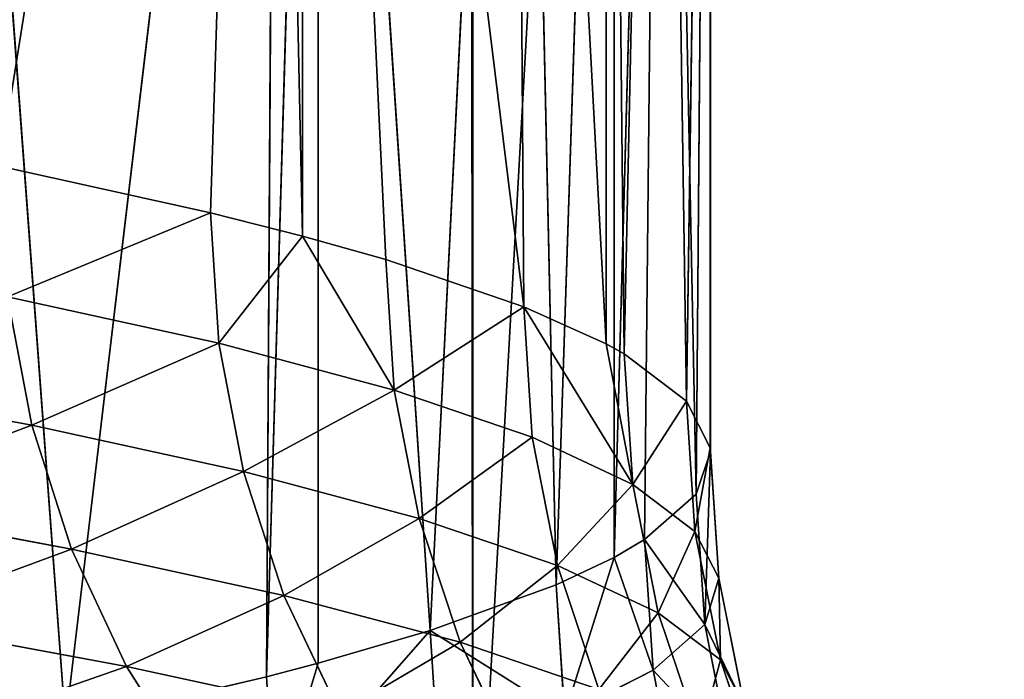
# Model space of a CAD drawing. Extents: x 1 to 179, y 3 to 406.
# Tile 354 of 499: x 115.12 to 117.03, y 287.94 to 289.21. Entities that reach past the tile are written whole.
import ezdxf

# ---------------------------------------------------------------- set-up
doc = ezdxf.new("R2010")
doc.units = 0
doc.header["$LTSCALE"] = 2.54
doc.layers.get('0').update_dxf_attribs({"color": 13, "linetype": 'CONTINUOUS'})

# ---------------------------------------------------------------- blocks, each defined once
blk = doc.blocks.new('OKR_G_Y_DOZOWNIK_STOJ_CY_T')
at = {"color": 0}
for p, q in [((115.9316, 340.6648, 158.6077), (115.9988, 287.3248, 158.6607)), ((115.9316, 340.6648, 158.6077), (115.9988, 287.3248, 158.6607)), ((115.9988, 287.3248, 158.6607), (118.9731, 340.6648, 161.2432)), ((115.9988, 340.6648, 158.6607), (115.9988, 287.3248, 158.6607)), ((115.9988, 340.6648, 158.6607), (115.9988, 287.3248, 158.6607)), ((115.9988, 287.3248, 158.6607), (118.9731, 340.6648, 161.2432)), ((115.4908, 288.8386, 184.7299), (115.5965, 292.1575, 185.1232)), ((115.4908, 288.8386, 184.7299), (115.5965, 292.1575, 185.1232)), ((115.6689, 288.7935, 185.4071), (115.5965, 292.1575, 185.1232)), ((115.6689, 288.7935, 185.4071), (115.5965, 292.1575, 185.1232)), ((116.0974, 288.6567, 187.4739), (115.6689, 292.1386, 185.4071)), ((115.83, 288.748, 186.0926), (115.6689, 292.1386, 185.4071)), ((116.0974, 288.6567, 187.4739), (115.6689, 292.1386, 185.4071)), ((115.83, 288.748, 186.0926), (115.6689, 292.1386, 185.4071)), ((115.6689, 288.7935, 185.4071), (115.6689, 292.1386, 185.4071)), ((115.6689, 288.7935, 185.4071), (115.6689, 292.1386, 185.4071)), ((116.2569, 288.5846, 188.5734), (116.0736, 292.0111, 187.3333)), ((116.2569, 288.5846, 188.5734), (116.0736, 292.0111, 187.3333)), ((116.0974, 288.6567, 187.4739), (116.0736, 292.0111, 187.3333)), ((116.0974, 288.6567, 187.4739), (116.0736, 292.0111, 187.3333)), ((116.2917, 288.5654, 188.8682), (116.2569, 291.9297, 188.5735)), ((116.2917, 288.5654, 188.8682), (116.2569, 291.9297, 188.5735)), ((116.2569, 288.5846, 188.5734), (116.2569, 291.9297, 188.5735)), ((116.2569, 288.5846, 188.5734), (116.2569, 291.9297, 188.5735)), ((116.2917, 288.5654, 188.8682), (116.362, 291.8642, 189.5784)), ((116.2917, 288.5654, 188.8682), (116.362, 291.8642, 189.5784)), ((116.4121, 288.4742, 190.2696), (116.362, 291.8642, 189.5784)), ((116.4121, 288.4742, 190.2696), (116.362, 291.8642, 189.5784)), ((116.4121, 288.4742, 190.2696), (116.4589, 291.7214, 191.7878)), ((116.4121, 288.4742, 190.2696), (116.4589, 291.7214, 191.7878)), ((116.4311, 288.2941, 193.0706), (116.459, 291.7184, 191.8344)), ((116.4311, 288.2941, 193.0706), (116.459, 291.7184, 191.8344)), ((116.4584, 288.3837, 191.6724), (116.4589, 291.7214, 191.7878)), ((116.4584, 288.3837, 191.6724), (116.4589, 291.7214, 191.7878)), ((116.4589, 288.3763, 191.7876), (116.4589, 291.7214, 191.7878)), ((116.4589, 288.3763, 191.7876), (116.4589, 291.7214, 191.7878)), ((116.4589, 288.3763, 191.7876), (116.459, 291.7184, 191.8344)), ((116.4589, 288.3763, 191.7876), (116.459, 291.7184, 191.8344)), ((116.2721, 288.1715, 195.0029), (116.3659, 291.5752, 194.0769)), ((116.2721, 288.1715, 195.0029), (116.3659, 291.5752, 194.0769)), ((116.3312, 288.2059, 194.4585), (116.3659, 291.5752, 194.0769)), ((116.3312, 288.2059, 194.4585), (116.3659, 291.5752, 194.0769)), ((116.3659, 291.5752, 194.0769), (116.4311, 288.2941, 193.0706)), ((116.3659, 291.5752, 194.0769), (116.4311, 288.2941, 193.0706)), ((116.1598, 288.1187, 195.8341), (116.2721, 291.5166, 195.0029)), ((116.1598, 288.1187, 195.8341), (116.2721, 291.5166, 195.0029)), ((116.2721, 288.1715, 195.0029), (116.2721, 291.5166, 195.0029)), ((116.2721, 288.1715, 195.0029), (116.2721, 291.5166, 195.0029)), ((115.9158, 288.0301, 197.2058), (116.0868, 291.4345, 196.2908)), ((115.9158, 288.0301, 197.2058), (116.0868, 291.4345, 196.2908)), ((116.1598, 288.1187, 195.8341), (116.0868, 291.4345, 196.2908)), ((116.1598, 288.1187, 195.8341), (116.0868, 291.4345, 196.2908)), ((115.5989, 287.9403, 198.5691), (115.699, 291.3118, 198.1721)), ((115.5989, 287.9403, 198.5691), (115.699, 291.3118, 198.1721)), ((115.699, 287.9666, 198.1722), (115.699, 291.3118, 198.1721)), ((115.699, 287.9666, 198.1722), (115.699, 291.3118, 198.1721)), ((115.9158, 288.0301, 197.2058), (115.699, 291.3118, 198.1721)), ((115.9158, 288.0301, 197.2058), (115.699, 291.3118, 198.1721)), ((115.2095, 287.8496, 199.9183), (115.6196, 291.2907, 198.489)), ((115.2095, 287.8496, 199.9183), (115.6196, 291.2907, 198.489)), ((115.5989, 287.9403, 198.5691), (115.6196, 291.2907, 198.489)), ((115.5989, 287.9403, 198.5691), (115.6196, 291.2907, 198.489)), ((115.2095, 287.8496, 199.9183), (114.965, 291.1446, 200.6516)), ((115.2095, 287.8496, 199.9183), (114.965, 291.1446, 200.6516)), ((115.4908, 288.8386, 184.7299), (115.0819, 288.9284, 183.3915)), ((115.4908, 288.8386, 184.7299), (115.0819, 288.9284, 183.3915)), ((115.6689, 288.7935, 185.4071), (115.4908, 288.8386, 184.7299)), ((115.5068, 288.586, 184.7255), (115.4908, 288.8386, 184.7299)), ((115.6689, 288.7935, 185.4071), (115.4908, 288.8386, 184.7299)), ((115.5068, 288.586, 184.7255), (115.4908, 288.8386, 184.7299)), ((115.5068, 288.586, 184.7255), (115.6689, 288.7935, 185.4071)), ((115.5068, 288.586, 184.7255), (115.6689, 288.7935, 185.4071)), ((115.83, 288.748, 186.0926), (115.6689, 288.7935, 185.4071)), ((115.8462, 288.4953, 186.089), (115.6689, 288.7935, 185.4071)), ((115.83, 288.748, 186.0926), (115.6689, 288.7935, 185.4071)), ((115.8462, 288.4953, 186.089), (115.6689, 288.7935, 185.4071)), ((116.0974, 288.6567, 187.4739), (115.83, 288.748, 186.0926)), ((115.8462, 288.4953, 186.089), (115.83, 288.748, 186.0926)), ((116.0974, 288.6567, 187.4739), (115.83, 288.748, 186.0926)), ((115.8462, 288.4953, 186.089), (115.83, 288.748, 186.0926)), ((115.5068, 288.586, 184.7255), (115.0976, 288.6758, 183.3862)), ((115.1445, 288.4275, 183.3706), (115.0976, 288.6758, 183.3862)), ((115.5068, 288.586, 184.7255), (115.0976, 288.6758, 183.3862)), ((115.1445, 288.4275, 183.3706), (115.0976, 288.6758, 183.3862)), ((116.2569, 288.5846, 188.5734), (116.0974, 288.6567, 187.4739)), ((116.3082, 288.3128, 188.8663), (116.0974, 288.6567, 187.4739)), ((116.2569, 288.5846, 188.5734), (116.0974, 288.6567, 187.4739)), ((116.3082, 288.3128, 188.8663), (116.0974, 288.6567, 187.4739)), ((116.1137, 288.4041, 187.4712), (116.0974, 288.6567, 187.4739)), ((116.1137, 288.4041, 187.4712), (116.0974, 288.6567, 187.4739)), ((115.8462, 288.4953, 186.089), (115.5068, 288.586, 184.7255)), ((115.5544, 288.3377, 184.7123), (115.5068, 288.586, 184.7255)), ((115.8462, 288.4953, 186.089), (115.5068, 288.586, 184.7255)), ((115.5544, 288.3377, 184.7123), (115.5068, 288.586, 184.7255)), ((116.2917, 288.5654, 188.8682), (116.2569, 288.5846, 188.5734)), ((116.2917, 288.5654, 188.8682), (116.2569, 288.5846, 188.5734)), ((116.3082, 288.3128, 188.8663), (116.2569, 288.5846, 188.5734)), ((116.3082, 288.3128, 188.8663), (116.2569, 288.5846, 188.5734)), ((116.4121, 288.4742, 190.2696), (116.2917, 288.5654, 188.8682)), ((116.2917, 288.5654, 188.8682), (116.3082, 288.3128, 188.8663)), ((116.2917, 288.5654, 188.8682), (116.3082, 288.3128, 188.8663)), ((116.4121, 288.4742, 190.2696), (116.2917, 288.5654, 188.8682)), ((115.1445, 288.4275, 183.3706), (114.6671, 288.516, 182.0583)), ((115.1445, 288.4275, 183.3706), (114.6671, 288.516, 182.0583)), ((116.1137, 288.4041, 187.4712), (115.8462, 288.4953, 186.089)), ((115.8944, 288.247, 186.0784), (115.8462, 288.4953, 186.089)), ((116.1137, 288.4041, 187.4712), (115.8462, 288.4953, 186.089)), ((115.8944, 288.247, 186.0784), (115.8462, 288.4953, 186.089)), ((116.4584, 288.3837, 191.6724), (116.4121, 288.4742, 190.2696)), ((116.4121, 288.4742, 190.2696), (116.4286, 288.2216, 190.2687)), ((116.4121, 288.4742, 190.2696), (116.4286, 288.2216, 190.2687)), ((116.4584, 288.3837, 191.6724), (116.4121, 288.4742, 190.2696)), ((115.5544, 288.3377, 184.7123), (115.1445, 288.4275, 183.3706)), ((115.2216, 288.1877, 183.3448), (115.1445, 288.4275, 183.3706)), ((115.5544, 288.3377, 184.7123), (115.1445, 288.4275, 183.3706)), ((115.2216, 288.1877, 183.3448), (115.1445, 288.4275, 183.3706)), ((116.3082, 288.3128, 188.8663), (116.1137, 288.4041, 187.4712)), ((116.1625, 288.1558, 187.4631), (116.1137, 288.4041, 187.4712)), ((116.3082, 288.3128, 188.8663), (116.1137, 288.4041, 187.4712)), ((116.1625, 288.1558, 187.4631), (116.1137, 288.4041, 187.4712)), ((116.4589, 288.3763, 191.7876), (116.4584, 288.3837, 191.6724)), ((116.4584, 288.3837, 191.6724), (116.475, 288.1311, 191.6723)), ((116.4584, 288.3837, 191.6724), (116.475, 288.1311, 191.6723)), ((116.4589, 288.3763, 191.7876), (116.4584, 288.3837, 191.6724)), ((116.4311, 288.2941, 193.0706), (116.4589, 288.3763, 191.7876)), ((116.4311, 288.2941, 193.0706), (116.4589, 288.3763, 191.7876)), ((116.4476, 288.0415, 193.0713), (116.4589, 288.3763, 191.7876)), ((116.4476, 288.0415, 193.0713), (116.4589, 288.3763, 191.7876)), ((116.475, 288.1311, 191.6723), (116.4589, 288.3763, 191.7876)), ((116.475, 288.1311, 191.6723), (116.4589, 288.3763, 191.7876)), ((115.8944, 288.247, 186.0784), (115.5544, 288.3377, 184.7123)), ((115.6328, 288.098, 184.6906), (115.5544, 288.3377, 184.7123)), ((115.8944, 288.247, 186.0784), (115.5544, 288.3377, 184.7123)), ((115.6328, 288.098, 184.6906), (115.5544, 288.3377, 184.7123)), ((116.4286, 288.2216, 190.2687), (116.3082, 288.3128, 188.8663)), ((116.3572, 288.0644, 188.8608), (116.3082, 288.3128, 188.8663)), ((116.4286, 288.2216, 190.2687), (116.3082, 288.3128, 188.8663)), ((116.3572, 288.0644, 188.8608), (116.3082, 288.3128, 188.8663)), ((116.3312, 288.2059, 194.4585), (116.4311, 288.2941, 193.0706)), ((116.3312, 288.2059, 194.4585), (116.4311, 288.2941, 193.0706)), ((116.4311, 288.2941, 193.0706), (116.4476, 288.0415, 193.0713)), ((116.4311, 288.2941, 193.0706), (116.4476, 288.0415, 193.0713)), ((115.2216, 288.1877, 183.3448), (114.7428, 288.2763, 182.0285)), ((115.2216, 288.1877, 183.3448), (114.7428, 288.2763, 182.0285)), ((116.1625, 288.1558, 187.4631), (115.8944, 288.247, 186.0784)), ((115.9739, 288.0073, 186.0608), (115.8944, 288.247, 186.0784)), ((116.1625, 288.1558, 187.4631), (115.8944, 288.247, 186.0784)), ((115.9739, 288.0073, 186.0608), (115.8944, 288.247, 186.0784)), ((116.475, 288.1311, 191.6723), (116.4286, 288.2216, 190.2687)), ((116.4779, 287.9733, 190.2657), (116.4286, 288.2216, 190.2687)), ((116.475, 288.1311, 191.6723), (116.4286, 288.2216, 190.2687)), ((116.4779, 287.9733, 190.2657), (116.4286, 288.2216, 190.2687)), ((116.2721, 288.1715, 195.0029), (116.3312, 288.2059, 194.4585)), ((116.2721, 288.1715, 195.0029), (116.3312, 288.2059, 194.4585)), ((116.3477, 287.9533, 194.4601), (116.3312, 288.2059, 194.4585)), ((116.3477, 287.9533, 194.4601), (116.3312, 288.2059, 194.4585)), ((115.6328, 288.098, 184.6906), (115.2216, 288.1877, 183.3448)), ((115.3278, 287.9607, 183.3093), (115.2216, 288.1877, 183.3448)), ((115.6328, 288.098, 184.6906), (115.2216, 288.1877, 183.3448)), ((115.3278, 287.9607, 183.3093), (115.2216, 288.1877, 183.3448)), ((116.1598, 288.1187, 195.8341), (116.2721, 288.1715, 195.0029)), ((116.1598, 288.1187, 195.8341), (116.2721, 288.1715, 195.0029)), ((116.1762, 287.866, 195.8366), (116.2721, 288.1715, 195.0029)), ((116.1762, 287.866, 195.8366), (116.2721, 288.1715, 195.0029)), ((116.2721, 288.1715, 195.0029), (116.3477, 287.9533, 194.4601)), ((116.2721, 288.1715, 195.0029), (116.3477, 287.9533, 194.4601)), ((116.3572, 288.0644, 188.8608), (116.1625, 288.1558, 187.4631)), ((116.2427, 287.9161, 187.4497), (116.1625, 288.1558, 187.4631)), ((116.3572, 288.0644, 188.8608), (116.1625, 288.1558, 187.4631)), ((116.2427, 287.9161, 187.4497), (116.1625, 288.1558, 187.4631)), ((115.9158, 288.0301, 197.2058), (116.1598, 288.1187, 195.8341)), ((115.9158, 288.0301, 197.2058), (116.1598, 288.1187, 195.8341)), ((116.1598, 288.1187, 195.8341), (116.1762, 287.866, 195.8366)), ((116.1598, 288.1187, 195.8341), (116.1762, 287.866, 195.8366)), ((116.4476, 288.0415, 193.0713), (116.475, 288.1311, 191.6723)), ((116.4476, 288.0415, 193.0713), (116.475, 288.1311, 191.6723)), ((116.5244, 287.8828, 191.6719), (116.475, 288.1311, 191.6723)), ((116.5244, 287.8828, 191.6719), (116.475, 288.1311, 191.6723)), ((115.9739, 288.0073, 186.0608), (115.6328, 288.098, 184.6906)), ((115.7407, 287.8709, 184.6607), (115.6328, 288.098, 184.6906)), ((115.9739, 288.0073, 186.0608), (115.6328, 288.098, 184.6906)), ((115.7407, 287.8709, 184.6607), (115.6328, 288.098, 184.6906)), ((116.4779, 287.9733, 190.2657), (116.3572, 288.0644, 188.8608)), ((116.4381, 287.8247, 188.8517), (116.3572, 288.0644, 188.8608)), ((116.4779, 287.9733, 190.2657), (116.3572, 288.0644, 188.8608)), ((116.4381, 287.8247, 188.8517), (116.3572, 288.0644, 188.8608)), ((115.3278, 287.9607, 183.3093), (114.847, 288.0492, 181.9875)), ((115.3278, 287.9607, 183.3093), (114.847, 288.0492, 181.9875)), ((116.4476, 288.0415, 193.0713), (116.3477, 287.9533, 194.4601)), ((116.4476, 288.0415, 193.0713), (116.3477, 287.9533, 194.4601)), ((116.4476, 288.0415, 193.0713), (116.497, 287.7932, 193.0736)), ((116.4476, 288.0415, 193.0713), (116.497, 287.7932, 193.0736)), ((115.6149, 287.6877, 198.5732), (115.9158, 288.0301, 197.2058)), ((115.6149, 287.6877, 198.5732), (115.9158, 288.0301, 197.2058)), ((115.699, 287.9666, 198.1722), (115.9158, 288.0301, 197.2058)), ((115.699, 287.9666, 198.1722), (115.9158, 288.0301, 197.2058)), ((115.9321, 287.7775, 197.2091), (115.9158, 288.0301, 197.2058)), ((115.9321, 287.7775, 197.2091), (115.9158, 288.0301, 197.2058)), ((116.2427, 287.9161, 187.4497), (115.9739, 288.0073, 186.0608)), ((116.0832, 287.7802, 186.0366), (115.9739, 288.0073, 186.0608)), ((116.2427, 287.9161, 187.4497), (115.9739, 288.0073, 186.0608)), ((116.0832, 287.7802, 186.0366), (115.9739, 288.0073, 186.0608)), ((115.5989, 287.9403, 198.5691), (115.699, 287.9666, 198.1722)), ((115.5989, 287.9403, 198.5691), (115.699, 287.9666, 198.1722)), ((115.6149, 287.6877, 198.5732), (115.699, 287.9666, 198.1722)), ((115.6149, 287.6877, 198.5732), (115.699, 287.9666, 198.1722)), ((116.5244, 287.8828, 191.6719), (116.4779, 287.9733, 190.2657)), ((116.5244, 287.8828, 191.6719), (116.4779, 287.9733, 190.2657)), ((116.5592, 287.7336, 190.2609), (116.4779, 287.9733, 190.2657)), ((116.5592, 287.7336, 190.2609), (116.4779, 287.9733, 190.2657)), ((115.7407, 287.8709, 184.6607), (115.3278, 287.9607, 183.3093)), ((115.4612, 287.7502, 183.2646), (115.3278, 287.9607, 183.3093)), ((115.7407, 287.8709, 184.6607), (115.3278, 287.9607, 183.3093)), ((115.4612, 287.7502, 183.2646), (115.3278, 287.9607, 183.3093)), ((116.1762, 287.866, 195.8366), (116.3477, 287.9533, 194.4601)), ((116.1762, 287.866, 195.8366), (116.3477, 287.9533, 194.4601)), ((116.3968, 287.7049, 194.465), (116.3477, 287.9533, 194.4601)), ((116.3968, 287.7049, 194.465), (116.3477, 287.9533, 194.4601)), ((115.2095, 287.8496, 199.9183), (115.5989, 287.9403, 198.5691)), ((115.2095, 287.8496, 199.9183), (115.5989, 287.9403, 198.5691)), ((115.5989, 287.9403, 198.5691), (115.6149, 287.6877, 198.5732)), ((115.5989, 287.9403, 198.5691), (115.6149, 287.6877, 198.5732))]:
    blk.add_line(p, q, dxfattribs=at)
mesh = blk.add_polyface(dxfattribs=at)
corners = [(115.9316, 340.6648, 158.6077), (111.3412, 287.3248, 155.4634), (112.6532, 340.6648, 156.2732)]
mesh.append_faces([[corners[k] for k in face] for face in [(0, 1, 2)]], dxfattribs={"color": 0})
mesh = blk.add_polyface(dxfattribs=at)
corners = [(115.9988, 287.3248, 158.6607), (111.3412, 287.3248, 155.4634), (115.9316, 340.6648, 158.6077)]
mesh.append_faces([[corners[k] for k in face] for face in [(0, 1, 2)]], dxfattribs={"color": 0})
mesh = blk.add_polyface(dxfattribs=at)
corners = [(115.9316, 340.6648, 225.0936), (113.7235, 340.6648, 226.7171), (113.7235, 287.3248, 226.7171)]
mesh.append_faces([[corners[k] for k in face] for face in [(0, 1, 2)]], dxfattribs={"color": 0})
mesh = blk.add_polyface(dxfattribs=at)
corners = [(118.1571, 287.3248, 223.2159), (115.9316, 340.6648, 225.0936), (113.7235, 287.3248, 226.7171)]
mesh.append_faces([[corners[k] for k in face] for face in [(0, 1, 2)]], dxfattribs={"color": 0})
mesh = blk.add_polyface(dxfattribs=at)
corners = [(118.1571, 340.6648, 223.2159), (115.9316, 340.6648, 225.0936), (118.1571, 287.3248, 223.2159)]
mesh.append_faces([[corners[k] for k in face] for face in [(0, 1, 2)]], dxfattribs={"color": 0})
mesh = blk.add_polyface(dxfattribs=at)
corners = [(115.9988, 287.3248, 158.6607), (115.9316, 340.6648, 158.6077), (115.9988, 340.6648, 158.6607)]
mesh.append_faces([[corners[k] for k in face] for face in [(0, 1, 2)]], dxfattribs={"color": 0})
mesh = blk.add_polyface(dxfattribs=at)
corners = [(120.1888, 287.3248, 162.4503), (115.9988, 287.3248, 158.6607), (118.9731, 340.6648, 161.2432)]
mesh.append_faces([[corners[k] for k in face] for face in [(0, 1, 2)]], dxfattribs={"color": 0})
mesh = blk.add_polyface(dxfattribs=at)
corners = [(118.9731, 340.6648, 161.2432), (115.9988, 287.3248, 158.6607), (115.9988, 340.6648, 158.6607)]
mesh.append_faces([[corners[k] for k in face] for face in [(0, 1, 2)]], dxfattribs={"color": 0})
mesh = blk.add_polyface(dxfattribs=at)
corners = [(115.0819, 288.9284, 183.3915), (115.5965, 292.1575, 185.1232), (115.4908, 288.8386, 184.7299), (114.9375, 292.3018, 182.9715)]
mesh.append_faces([[corners[k] for k in face] for face in [(0, 1, 2), (1, 0, 3)]], dxfattribs={"vtx0": -1, "color": 0})
mesh = blk.add_polyface(dxfattribs=at)
corners = [(115.5965, 292.1575, 185.1232), (115.6689, 288.7935, 185.4071), (115.4908, 288.8386, 184.7299)]
mesh.append_faces([[corners[k] for k in face] for face in [(0, 1, 2)]], dxfattribs={"color": 0})
mesh = blk.add_polyface(dxfattribs=at)
corners = [(115.5965, 292.1575, 185.1232), (115.6689, 292.1386, 185.4071), (115.6689, 288.7935, 185.4071)]
mesh.append_faces([[corners[k] for k in face] for face in [(0, 1, 2)]], dxfattribs={"color": 0})
mesh = blk.add_polyface(dxfattribs=at)
corners = [(115.6689, 292.1386, 185.4071), (116.0736, 292.0111, 187.3333), (116.0974, 288.6567, 187.4739)]
mesh.append_faces([[corners[k] for k in face] for face in [(0, 1, 2)]], dxfattribs={"color": 0})
mesh = blk.add_polyface(dxfattribs=at)
corners = [(115.6689, 292.1386, 185.4071), (116.0974, 288.6567, 187.4739), (115.83, 288.748, 186.0926)]
mesh.append_faces([[corners[k] for k in face] for face in [(0, 1, 2)]], dxfattribs={"color": 0})
mesh = blk.add_polyface(dxfattribs=at)
corners = [(115.6689, 292.1386, 185.4071), (115.83, 288.748, 186.0926), (115.6689, 288.7935, 185.4071)]
mesh.append_faces([[corners[k] for k in face] for face in [(0, 1, 2)]], dxfattribs={"color": 0})
mesh = blk.add_polyface(dxfattribs=at)
corners = [(116.0736, 292.0111, 187.3333), (116.2569, 291.9297, 188.5735), (116.2569, 288.5846, 188.5734)]
mesh.append_faces([[corners[k] for k in face] for face in [(0, 1, 2)]], dxfattribs={"color": 0})
mesh = blk.add_polyface(dxfattribs=at)
corners = [(116.0736, 292.0111, 187.3333), (116.2569, 288.5846, 188.5734), (116.0974, 288.6567, 187.4739)]
mesh.append_faces([[corners[k] for k in face] for face in [(0, 1, 2)]], dxfattribs={"color": 0})
mesh = blk.add_polyface(dxfattribs=at)
corners = [(116.2569, 291.9297, 188.5735), (116.362, 291.8642, 189.5784), (116.2917, 288.5654, 188.8682)]
mesh.append_faces([[corners[k] for k in face] for face in [(0, 1, 2)]], dxfattribs={"color": 0})
mesh = blk.add_polyface(dxfattribs=at)
corners = [(116.2569, 291.9297, 188.5735), (116.2917, 288.5654, 188.8682), (116.2569, 288.5846, 188.5734)]
mesh.append_faces([[corners[k] for k in face] for face in [(0, 1, 2)]], dxfattribs={"color": 0})
mesh = blk.add_polyface(dxfattribs=at)
corners = [(116.362, 291.8642, 189.5784), (116.4121, 288.4742, 190.2696), (116.2917, 288.5654, 188.8682)]
mesh.append_faces([[corners[k] for k in face] for face in [(0, 1, 2)]], dxfattribs={"color": 0})
mesh = blk.add_polyface(dxfattribs=at)
corners = [(116.362, 291.8642, 189.5784), (116.4589, 291.7214, 191.7878), (116.4121, 288.4742, 190.2696)]
mesh.append_faces([[corners[k] for k in face] for face in [(0, 1, 2)]], dxfattribs={"color": 0})
mesh = blk.add_polyface(dxfattribs=at)
corners = [(116.459, 291.7184, 191.8344), (116.3659, 291.5752, 194.0769), (116.4311, 288.2941, 193.0706)]
mesh.append_faces([[corners[k] for k in face] for face in [(0, 1, 2)]], dxfattribs={"color": 0})
mesh = blk.add_polyface(dxfattribs=at)
corners = [(116.4589, 291.7214, 191.7878), (116.4584, 288.3837, 191.6724), (116.4121, 288.4742, 190.2696)]
mesh.append_faces([[corners[k] for k in face] for face in [(0, 1, 2)]], dxfattribs={"color": 0})
mesh = blk.add_polyface(dxfattribs=at)
corners = [(116.459, 291.7184, 191.8344), (116.4311, 288.2941, 193.0706), (116.4589, 288.3763, 191.7876)]
mesh.append_faces([[corners[k] for k in face] for face in [(0, 1, 2)]], dxfattribs={"color": 0})
mesh = blk.add_polyface(dxfattribs=at)
corners = [(116.4589, 291.7214, 191.7878), (116.4589, 288.3763, 191.7876), (116.4584, 288.3837, 191.6724)]
mesh.append_faces([[corners[k] for k in face] for face in [(0, 1, 2)]], dxfattribs={"color": 0})
mesh = blk.add_polyface(dxfattribs=at)
corners = [(116.4589, 291.7214, 191.7878), (116.459, 291.7184, 191.8344), (116.4589, 288.3763, 191.7876)]
mesh.append_faces([[corners[k] for k in face] for face in [(0, 1, 2)]], dxfattribs={"color": 0})
mesh = blk.add_polyface(dxfattribs=at)
corners = [(116.3659, 291.5752, 194.0769), (116.2721, 291.5166, 195.0029), (116.2721, 288.1715, 195.0029)]
mesh.append_faces([[corners[k] for k in face] for face in [(0, 1, 2)]], dxfattribs={"color": 0})
mesh = blk.add_polyface(dxfattribs=at)
corners = [(116.3659, 291.5752, 194.0769), (116.2721, 288.1715, 195.0029), (116.3312, 288.2059, 194.4585)]
mesh.append_faces([[corners[k] for k in face] for face in [(0, 1, 2)]], dxfattribs={"color": 0})
mesh = blk.add_polyface(dxfattribs=at)
corners = [(116.3659, 291.5752, 194.0769), (116.3312, 288.2059, 194.4585), (116.4311, 288.2941, 193.0706)]
mesh.append_faces([[corners[k] for k in face] for face in [(0, 1, 2)]], dxfattribs={"color": 0})
mesh = blk.add_polyface(dxfattribs=at)
corners = [(116.2721, 291.5166, 195.0029), (116.0868, 291.4345, 196.2908), (116.1598, 288.1187, 195.8341)]
mesh.append_faces([[corners[k] for k in face] for face in [(0, 1, 2)]], dxfattribs={"color": 0})
mesh = blk.add_polyface(dxfattribs=at)
corners = [(116.2721, 291.5166, 195.0029), (116.1598, 288.1187, 195.8341), (116.2721, 288.1715, 195.0029)]
mesh.append_faces([[corners[k] for k in face] for face in [(0, 1, 2)]], dxfattribs={"color": 0})
mesh = blk.add_polyface(dxfattribs=at)
corners = [(116.0868, 291.4345, 196.2908), (115.699, 291.3118, 198.1721), (115.9158, 288.0301, 197.2058)]
mesh.append_faces([[corners[k] for k in face] for face in [(0, 1, 2)]], dxfattribs={"color": 0})
mesh = blk.add_polyface(dxfattribs=at)
corners = [(116.0868, 291.4345, 196.2908), (115.9158, 288.0301, 197.2058), (116.1598, 288.1187, 195.8341)]
mesh.append_faces([[corners[k] for k in face] for face in [(0, 1, 2)]], dxfattribs={"color": 0})
mesh = blk.add_polyface(dxfattribs=at)
corners = [(115.699, 291.3118, 198.1721), (115.6196, 291.2907, 198.489), (115.5989, 287.9403, 198.5691)]
mesh.append_faces([[corners[k] for k in face] for face in [(0, 1, 2)]], dxfattribs={"color": 0})
mesh = blk.add_polyface(dxfattribs=at)
corners = [(115.699, 291.3118, 198.1721), (115.5989, 287.9403, 198.5691), (115.699, 287.9666, 198.1722)]
mesh.append_faces([[corners[k] for k in face] for face in [(0, 1, 2)]], dxfattribs={"color": 0})
mesh = blk.add_polyface(dxfattribs=at)
corners = [(115.699, 291.3118, 198.1721), (115.699, 287.9666, 198.1722), (115.9158, 288.0301, 197.2058)]
mesh.append_faces([[corners[k] for k in face] for face in [(0, 1, 2)]], dxfattribs={"color": 0})
mesh = blk.add_polyface(dxfattribs=at)
corners = [(115.6196, 291.2907, 198.489), (114.965, 291.1446, 200.6516), (115.2095, 287.8496, 199.9183)]
mesh.append_faces([[corners[k] for k in face] for face in [(0, 1, 2)]], dxfattribs={"color": 0})
mesh = blk.add_polyface(dxfattribs=at)
corners = [(115.6196, 291.2907, 198.489), (115.2095, 287.8496, 199.9183), (115.5989, 287.9403, 198.5691)]
mesh.append_faces([[corners[k] for k in face] for face in [(0, 1, 2)]], dxfattribs={"color": 0})
mesh = blk.add_polyface(dxfattribs=at)
corners = [(114.965, 291.1446, 200.6516), (114.7487, 287.7584, 201.2477), (115.2095, 287.8496, 199.9183)]
mesh.append_faces([[corners[k] for k in face] for face in [(0, 1, 2)]], dxfattribs={"color": 0})
mesh = blk.add_polyface(dxfattribs=at)
corners = [(115.0976, 288.6758, 183.3862), (115.4908, 288.8386, 184.7299), (115.5068, 288.586, 184.7255), (115.0819, 288.9284, 183.3915)]
mesh.append_faces([[corners[k] for k in face] for face in [(0, 1, 2), (1, 0, 3)]], dxfattribs={"vtx0": -1, "color": 0})
mesh = blk.add_polyface(dxfattribs=at)
corners = [(115.4908, 288.8386, 184.7299), (115.6689, 288.7935, 185.4071), (115.5068, 288.586, 184.7255)]
mesh.append_faces([[corners[k] for k in face] for face in [(0, 1, 2)]], dxfattribs={"color": 0})
mesh = blk.add_polyface(dxfattribs=at)
corners = [(115.6689, 288.7935, 185.4071), (115.8462, 288.4953, 186.089), (115.5068, 288.586, 184.7255)]
mesh.append_faces([[corners[k] for k in face] for face in [(0, 1, 2)]], dxfattribs={"color": 0})
mesh = blk.add_polyface(dxfattribs=at)
corners = [(115.6689, 288.7935, 185.4071), (115.83, 288.748, 186.0926), (115.8462, 288.4953, 186.089)]
mesh.append_faces([[corners[k] for k in face] for face in [(0, 1, 2)]], dxfattribs={"color": 0})
mesh = blk.add_polyface(dxfattribs=at)
corners = [(114.6671, 288.516, 182.0583), (115.0976, 288.6758, 183.3862), (115.1445, 288.4275, 183.3706), (114.6212, 288.7643, 182.0764)]
mesh.append_faces([[corners[k] for k in face] for face in [(0, 1, 2), (1, 0, 3)]], dxfattribs={"vtx0": -1, "color": 0})
mesh = blk.add_polyface(dxfattribs=at)
corners = [(115.8462, 288.4953, 186.089), (116.0974, 288.6567, 187.4739), (116.1137, 288.4041, 187.4712), (115.83, 288.748, 186.0926)]
mesh.append_faces([[corners[k] for k in face] for face in [(0, 1, 2), (1, 0, 3)]], dxfattribs={"vtx0": -1, "color": 0})
mesh = blk.add_polyface(dxfattribs=at)
corners = [(115.1445, 288.4275, 183.3706), (115.5068, 288.586, 184.7255), (115.5544, 288.3377, 184.7123), (115.0976, 288.6758, 183.3862)]
mesh.append_faces([[corners[k] for k in face] for face in [(0, 1, 2), (1, 0, 3)]], dxfattribs={"vtx0": -1, "color": 0})
mesh = blk.add_polyface(dxfattribs=at)
corners = [(116.0974, 288.6567, 187.4739), (116.2569, 288.5846, 188.5734), (116.3082, 288.3128, 188.8663)]
mesh.append_faces([[corners[k] for k in face] for face in [(0, 1, 2)]], dxfattribs={"color": 0})
mesh = blk.add_polyface(dxfattribs=at)
corners = [(116.0974, 288.6567, 187.4739), (116.3082, 288.3128, 188.8663), (116.1137, 288.4041, 187.4712)]
mesh.append_faces([[corners[k] for k in face] for face in [(0, 1, 2)]], dxfattribs={"color": 0})
mesh = blk.add_polyface(dxfattribs=at)
corners = [(115.5544, 288.3377, 184.7123), (115.8462, 288.4953, 186.089), (115.8944, 288.247, 186.0784), (115.5068, 288.586, 184.7255)]
mesh.append_faces([[corners[k] for k in face] for face in [(0, 1, 2), (1, 0, 3)]], dxfattribs={"vtx0": -1, "color": 0})
mesh = blk.add_polyface(dxfattribs=at)
corners = [(116.2569, 288.5846, 188.5734), (116.2917, 288.5654, 188.8682), (116.3082, 288.3128, 188.8663)]
mesh.append_faces([[corners[k] for k in face] for face in [(0, 1, 2)]], dxfattribs={"color": 0})
mesh = blk.add_polyface(dxfattribs=at)
corners = [(116.3082, 288.3128, 188.8663), (116.4121, 288.4742, 190.2696), (116.4286, 288.2216, 190.2687), (116.2917, 288.5654, 188.8682)]
mesh.append_faces([[corners[k] for k in face] for face in [(0, 1, 2), (1, 0, 3)]], dxfattribs={"vtx0": -1, "color": 0})
mesh = blk.add_polyface(dxfattribs=at)
corners = [(114.7428, 288.2763, 182.0285), (115.1445, 288.4275, 183.3706), (115.2216, 288.1877, 183.3448), (114.6671, 288.516, 182.0583)]
mesh.append_faces([[corners[k] for k in face] for face in [(0, 1, 2), (1, 0, 3)]], dxfattribs={"vtx0": -1, "color": 0})
mesh = blk.add_polyface(dxfattribs=at)
corners = [(115.8944, 288.247, 186.0784), (116.1137, 288.4041, 187.4712), (116.1625, 288.1558, 187.4631), (115.8462, 288.4953, 186.089)]
mesh.append_faces([[corners[k] for k in face] for face in [(0, 1, 2), (1, 0, 3)]], dxfattribs={"vtx0": -1, "color": 0})
mesh = blk.add_polyface(dxfattribs=at)
corners = [(116.4286, 288.2216, 190.2687), (116.4584, 288.3837, 191.6724), (116.475, 288.1311, 191.6723), (116.4121, 288.4742, 190.2696)]
mesh.append_faces([[corners[k] for k in face] for face in [(0, 1, 2), (1, 0, 3)]], dxfattribs={"vtx0": -1, "color": 0})
mesh = blk.add_polyface(dxfattribs=at)
corners = [(115.2216, 288.1877, 183.3448), (115.5544, 288.3377, 184.7123), (115.6328, 288.098, 184.6906), (115.1445, 288.4275, 183.3706)]
mesh.append_faces([[corners[k] for k in face] for face in [(0, 1, 2), (1, 0, 3)]], dxfattribs={"vtx0": -1, "color": 0})
mesh = blk.add_polyface(dxfattribs=at)
corners = [(116.1625, 288.1558, 187.4631), (116.3082, 288.3128, 188.8663), (116.3572, 288.0644, 188.8608), (116.1137, 288.4041, 187.4712)]
mesh.append_faces([[corners[k] for k in face] for face in [(0, 1, 2), (1, 0, 3)]], dxfattribs={"vtx0": -1, "color": 0})
mesh = blk.add_polyface(dxfattribs=at)
corners = [(116.4584, 288.3837, 191.6724), (116.4589, 288.3763, 191.7876), (116.475, 288.1311, 191.6723)]
mesh.append_faces([[corners[k] for k in face] for face in [(0, 1, 2)]], dxfattribs={"color": 0})
mesh = blk.add_polyface(dxfattribs=at)
corners = [(116.4589, 288.3763, 191.7876), (116.4311, 288.2941, 193.0706), (116.4476, 288.0415, 193.0713)]
mesh.append_faces([[corners[k] for k in face] for face in [(0, 1, 2)]], dxfattribs={"color": 0})
mesh = blk.add_polyface(dxfattribs=at)
corners = [(116.4589, 288.3763, 191.7876), (116.4476, 288.0415, 193.0713), (116.475, 288.1311, 191.6723)]
mesh.append_faces([[corners[k] for k in face] for face in [(0, 1, 2)]], dxfattribs={"color": 0})
mesh = blk.add_polyface(dxfattribs=at)
corners = [(115.6328, 288.098, 184.6906), (115.8944, 288.247, 186.0784), (115.9739, 288.0073, 186.0608), (115.5544, 288.3377, 184.7123)]
mesh.append_faces([[corners[k] for k in face] for face in [(0, 1, 2), (1, 0, 3)]], dxfattribs={"vtx0": -1, "color": 0})
mesh = blk.add_polyface(dxfattribs=at)
corners = [(116.3572, 288.0644, 188.8608), (116.4286, 288.2216, 190.2687), (116.4779, 287.9733, 190.2657), (116.3082, 288.3128, 188.8663)]
mesh.append_faces([[corners[k] for k in face] for face in [(0, 1, 2), (1, 0, 3)]], dxfattribs={"vtx0": -1, "color": 0})
mesh = blk.add_polyface(dxfattribs=at)
corners = [(116.4476, 288.0415, 193.0713), (116.3312, 288.2059, 194.4585), (116.3477, 287.9533, 194.4601), (116.4311, 288.2941, 193.0706)]
mesh.append_faces([[corners[k] for k in face] for face in [(0, 1, 2), (1, 0, 3)]], dxfattribs={"vtx0": -1, "color": 0})
mesh = blk.add_polyface(dxfattribs=at)
corners = [(114.847, 288.0492, 181.9875), (115.2216, 288.1877, 183.3448), (115.3278, 287.9607, 183.3093), (114.7428, 288.2763, 182.0285)]
mesh.append_faces([[corners[k] for k in face] for face in [(0, 1, 2), (1, 0, 3)]], dxfattribs={"vtx0": -1, "color": 0})
mesh = blk.add_polyface(dxfattribs=at)
corners = [(115.9739, 288.0073, 186.0608), (116.1625, 288.1558, 187.4631), (116.2427, 287.9161, 187.4497), (115.8944, 288.247, 186.0784)]
mesh.append_faces([[corners[k] for k in face] for face in [(0, 1, 2), (1, 0, 3)]], dxfattribs={"vtx0": -1, "color": 0})
mesh = blk.add_polyface(dxfattribs=at)
corners = [(116.4779, 287.9733, 190.2657), (116.475, 288.1311, 191.6723), (116.5244, 287.8828, 191.6719), (116.4286, 288.2216, 190.2687)]
mesh.append_faces([[corners[k] for k in face] for face in [(0, 1, 2), (1, 0, 3)]], dxfattribs={"vtx0": -1, "color": 0})
mesh = blk.add_polyface(dxfattribs=at)
corners = [(116.3312, 288.2059, 194.4585), (116.2721, 288.1715, 195.0029), (116.3477, 287.9533, 194.4601)]
mesh.append_faces([[corners[k] for k in face] for face in [(0, 1, 2)]], dxfattribs={"color": 0})
mesh = blk.add_polyface(dxfattribs=at)
corners = [(115.3278, 287.9607, 183.3093), (115.6328, 288.098, 184.6906), (115.7407, 287.8709, 184.6607), (115.2216, 288.1877, 183.3448)]
mesh.append_faces([[corners[k] for k in face] for face in [(0, 1, 2), (1, 0, 3)]], dxfattribs={"vtx0": -1, "color": 0})
mesh = blk.add_polyface(dxfattribs=at)
corners = [(116.2721, 288.1715, 195.0029), (116.1598, 288.1187, 195.8341), (116.1762, 287.866, 195.8366)]
mesh.append_faces([[corners[k] for k in face] for face in [(0, 1, 2)]], dxfattribs={"color": 0})
mesh = blk.add_polyface(dxfattribs=at)
corners = [(116.2721, 288.1715, 195.0029), (116.1762, 287.866, 195.8366), (116.3477, 287.9533, 194.4601)]
mesh.append_faces([[corners[k] for k in face] for face in [(0, 1, 2)]], dxfattribs={"color": 0})
mesh = blk.add_polyface(dxfattribs=at)
corners = [(116.2427, 287.9161, 187.4497), (116.3572, 288.0644, 188.8608), (116.4381, 287.8247, 188.8517), (116.1625, 288.1558, 187.4631)]
mesh.append_faces([[corners[k] for k in face] for face in [(0, 1, 2), (1, 0, 3)]], dxfattribs={"vtx0": -1, "color": 0})
mesh = blk.add_polyface(dxfattribs=at)
corners = [(116.1762, 287.866, 195.8366), (115.9158, 288.0301, 197.2058), (115.9321, 287.7775, 197.2091), (116.1598, 288.1187, 195.8341)]
mesh.append_faces([[corners[k] for k in face] for face in [(0, 1, 2), (1, 0, 3)]], dxfattribs={"vtx0": -1, "color": 0})
mesh = blk.add_polyface(dxfattribs=at)
corners = [(116.5244, 287.8828, 191.6719), (116.4476, 288.0415, 193.0713), (116.497, 287.7932, 193.0736), (116.475, 288.1311, 191.6723)]
mesh.append_faces([[corners[k] for k in face] for face in [(0, 1, 2), (1, 0, 3)]], dxfattribs={"vtx0": -1, "color": 0})
mesh = blk.add_polyface(dxfattribs=at)
corners = [(115.7407, 287.8709, 184.6607), (115.9739, 288.0073, 186.0608), (116.0832, 287.7802, 186.0366), (115.6328, 288.098, 184.6906)]
mesh.append_faces([[corners[k] for k in face] for face in [(0, 1, 2), (1, 0, 3)]], dxfattribs={"vtx0": -1, "color": 0})
mesh = blk.add_polyface(dxfattribs=at)
corners = [(116.4381, 287.8247, 188.8517), (116.4779, 287.9733, 190.2657), (116.5592, 287.7336, 190.2609), (116.3572, 288.0644, 188.8608)]
mesh.append_faces([[corners[k] for k in face] for face in [(0, 1, 2), (1, 0, 3)]], dxfattribs={"vtx0": -1, "color": 0})
mesh = blk.add_polyface(dxfattribs=at)
corners = [(114.9779, 287.8387, 181.936), (115.3278, 287.9607, 183.3093), (115.4612, 287.7502, 183.2646), (114.847, 288.0492, 181.9875)]
mesh.append_faces([[corners[k] for k in face] for face in [(0, 1, 2), (1, 0, 3)]], dxfattribs={"vtx0": -1, "color": 0})
mesh = blk.add_polyface(dxfattribs=at)
corners = [(116.497, 287.7932, 193.0736), (116.3477, 287.9533, 194.4601), (116.3968, 287.7049, 194.465), (116.4476, 288.0415, 193.0713)]
mesh.append_faces([[corners[k] for k in face] for face in [(0, 1, 2), (1, 0, 3)]], dxfattribs={"vtx0": -1, "color": 0})
mesh = blk.add_polyface(dxfattribs=at)
corners = [(115.9158, 288.0301, 197.2058), (115.699, 287.9666, 198.1722), (115.6149, 287.6877, 198.5732)]
mesh.append_faces([[corners[k] for k in face] for face in [(0, 1, 2)]], dxfattribs={"color": 0})
mesh = blk.add_polyface(dxfattribs=at)
corners = [(115.9158, 288.0301, 197.2058), (115.6149, 287.6877, 198.5732), (115.9321, 287.7775, 197.2091)]
mesh.append_faces([[corners[k] for k in face] for face in [(0, 1, 2)]], dxfattribs={"color": 0})
mesh = blk.add_polyface(dxfattribs=at)
corners = [(116.0832, 287.7802, 186.0366), (116.2427, 287.9161, 187.4497), (116.3532, 287.689, 187.4314), (115.9739, 288.0073, 186.0608)]
mesh.append_faces([[corners[k] for k in face] for face in [(0, 1, 2), (1, 0, 3)]], dxfattribs={"vtx0": -1, "color": 0})
mesh = blk.add_polyface(dxfattribs=at)
corners = [(115.699, 287.9666, 198.1722), (115.5989, 287.9403, 198.5691), (115.6149, 287.6877, 198.5732)]
mesh.append_faces([[corners[k] for k in face] for face in [(0, 1, 2)]], dxfattribs={"color": 0})
mesh = blk.add_polyface(dxfattribs=at)
corners = [(116.5592, 287.7336, 190.2609), (116.5244, 287.8828, 191.6719), (116.6057, 287.643, 191.6714), (116.4779, 287.9733, 190.2657)]
mesh.append_faces([[corners[k] for k in face] for face in [(0, 1, 2), (1, 0, 3)]], dxfattribs={"vtx0": -1, "color": 0})
mesh = blk.add_polyface(dxfattribs=at)
corners = [(115.4612, 287.7502, 183.2646), (115.7407, 287.8709, 184.6607), (115.8763, 287.6604, 184.6232), (115.3278, 287.9607, 183.3093)]
mesh.append_faces([[corners[k] for k in face] for face in [(0, 1, 2), (1, 0, 3)]], dxfattribs={"vtx0": -1, "color": 0})
mesh = blk.add_polyface(dxfattribs=at)
corners = [(116.3968, 287.7049, 194.465), (116.1762, 287.866, 195.8366), (116.225, 287.6177, 195.844), (116.3477, 287.9533, 194.4601)]
mesh.append_faces([[corners[k] for k in face] for face in [(0, 1, 2), (1, 0, 3)]], dxfattribs={"vtx0": -1, "color": 0})
mesh = blk.add_polyface(dxfattribs=at)
corners = [(115.6149, 287.6877, 198.5732), (115.2095, 287.8496, 199.9183), (115.2253, 287.597, 199.9233), (115.5989, 287.9403, 198.5691)]
mesh.append_faces([[corners[k] for k in face] for face in [(0, 1, 2), (1, 0, 3)]], dxfattribs={"vtx0": -1, "color": 0})

msp = doc.modelspace()

# ---------------------------------------------------------------- block references
at = {"color": 0}
msp.add_blockref('OKR_G_Y_DOZOWNIK_STOJ_CY_T', (0, 0), dxfattribs=at)

doc.saveas('drawing.dxf')
